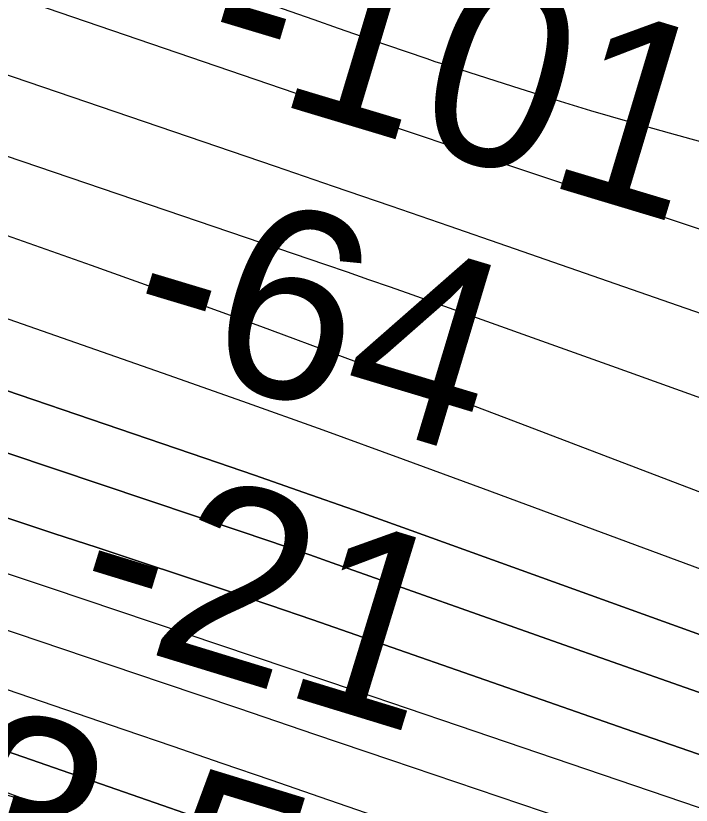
# Model space of a CAD drawing. Extents: x 3823584 to 3861785, y 301729 to 327625.
# Drawn here: x 3848616.2 to 3848855.9, y 318621.8 to 318902 of the extents above; entities that cross this region are included whole.
import ezdxf

# ---------------------------------------------------------------- set-up
doc = ezdxf.new("R2010")
doc.units = 0
for name, color, linetype in [('V-GRID-MAJR', 7, 'Continuous'), ('V-RIVR-EDGE', 7, 'Continuous'), ('V-RIVR-RANG', 7, 'Continuous'), ('V-ROAD-CNTR', 7, 'Continuous'), ('V-RRAP-RVMT', 7, 'Continuous'), ('V-TOPO-DPTH', 7, 'Continuous'), ('V-TOPO-MAJR', 7, 'Continuous'), ('V-TOPO-MINR', 7, 'Continuous'), ('V-TOPO-WATR', 7, 'Continuous')]:
    doc.layers.add(name, color=color, linetype=linetype)

msp = doc.modelspace()

# ---------------------------------------------------------------- linework, layer by layer
at = {"layer": 'V-GRID-MAJR'}
msp.add_spline([(3849065.21, 307483.09), (3848970.94, 313540.09), (3848876.62, 319600.17), (3848782.3, 325660.25), (3848782.25, 325663.33)], degree=3, dxfattribs=at)
at = {"layer": 'V-RIVR-EDGE'}
msp.add_spline([(3842841.54, 321100.24), (3842868.29, 321083.92), (3842887.69, 321072.7), (3842926.5, 321056.09), (3842950.74, 321041.46), (3842972.07, 321024.42), (3842988.05, 321006.41), (3843009.86, 320988.87), (3843033.13, 320971.33), (3843055.43, 320956.71), (3843078.72, 320946.45), (3843098.13, 320940.09), (3843142.74, 320915.7), (3843156.32, 320906.92), (3843166.98, 320897.67), (3843193.66, 320884.49), (3843216.46, 320873.26), (3843237.3, 320859.62), (3843254.76, 320849.37), (3843280.47, 320837.65), (3843294.05, 320828.88), (3843315.38, 320815.71), (3843374.55, 320782.06), (3843408.02, 320767.41), (3843439.07, 320753.73), (3843485.14, 320729.34), (3843531.71, 320707.37), (3843569.06, 320691.25), (3843614.17, 320670.26), (3843636.48, 320659.03), (3843664.61, 320642.45), (3843700.97, 320618.08), (3843732.49, 320598.58), (3843761.6, 320586.36), (3843794.59, 320574.63), (3843841.18, 320559.46), (3843869.32, 320549.19), (3843896, 320537.47), (3843934.8, 320517.95), (3843983.78, 320488.69), (3844036.64, 320460.88), (3844067.7, 320450.6), (3844099.23, 320437.41), (3844147.26, 320416.41), (3844198.68, 320395.4), (3844231.66, 320378.81), (3844260.77, 320365.62), (3844285.5, 320350.02), (3844318.47, 320330.03), (3844340.78, 320316.86), (3844370.36, 320301.25), (3844413.05, 320281.72), (3844464.95, 320257.79), (3844507.63, 320235.35), (3844559.53, 320209.48), (3844611.93, 320186.53), (3844641.52, 320173.83), (3844659.97, 320172.81), (3844685.7, 320168.38), (3844698.8, 320165.92), (3844709.96, 320162.49), (3844717.73, 320161.01), (3844736.17, 320157.08), (3844761.89, 320148.76), (3844788.58, 320138.5), (3844802.15, 320129.24), (3844822.99, 320110.73), (3844840.44, 320098.06), (3844854.99, 320090.26), (3844877.31, 320083.89), (3844898.18, 320078.01), (3844924.88, 320075.51), (3844948.18, 320067.69), (3844995.24, 320051.06), (3845092.74, 320004.68), (3845127.18, 319991), (3845178.6, 319966.59), (3845233.9, 319942.66), (3845254.29, 319937.27), (3845267.87, 319931.4), (3845279.99, 319924.09), (3845291.12, 319907.55), (3845303.7, 319889.55), (3845313.88, 319880.79), (3845344.43, 319860.31), (3845386.13, 319837.38), (3845433.18, 319812.5), (3845466.17, 319798.82), (3845499.64, 319785.63), (3845540.39, 319768.04), (3845605.4, 319740.69), (3845645.65, 319717.28), (3845675.73, 319707), (3845744.63, 319679.15), (3845798.47, 319656.2), (3845841.17, 319641.04), (3845897.94, 319619.04), (3845920.25, 319608.3), (3845955.66, 319592.19), (3845983.32, 319582.41), (3846002.73, 319576.53), (3846033.78, 319566.74), (3846064.36, 319558.41), (3846131.3, 319529.11), (3846195.83, 319504.18), (3846263.75, 319476.33), (3846288.98, 319466.56), (3846319.07, 319458.23), (3846370.01, 319439.16), (3846428.25, 319422.51), (3846482.1, 319400.03), (3846515.07, 319381.01), (3846564.07, 319360.01), (3846597.56, 319350.21), (3846665.5, 319330.62), (3846718.38, 319312.03), (3846778.55, 319290.52), (3846834.34, 319268.04), (3846872.67, 319254.83), (3846921.21, 319243.06), (3847037.63, 319189.35), (3847098.28, 319169.29), (3847179.32, 319142.38), (3847206.49, 319132.6), (3847242.87, 319117.46), (3847278.29, 319102.8), (3847312.72, 319083.29), (3847329.2, 319070.14), (3847340.84, 319063.79), (3847386.92, 319043.77), (3847433.02, 319027.14), (3847490.78, 319016.8), (3847613.54, 318972.79), (3847679.04, 318948.35), (3847756.19, 318921.93), (3847807.62, 318903.84), (3847852.26, 318889.64), (3847964.37, 318857.31), (3847994.45, 318845.1), (3848035.69, 318830.43), (3848071.11, 318817.71), (3848100.22, 318808.42), (3848132.73, 318796.68), (3848146.3, 318786.45), (3848169.58, 318772.31), (3848183.66, 318769.36), (3848198.22, 318769.32), (3848227.38, 318777.51), (3848252.65, 318783.27), (3848268.19, 318783.23), (3848285.67, 318780.28), (3848300.7, 318773.44), (3848320.58, 318760.76), (3848336.57, 318746.64), (3848351.59, 318729.61), (3848359.33, 318720.85), (3848374.86, 318714.01), (3848388.94, 318713), (3848400.1, 318708.6), (3848422.89, 318694.95), (3848448.13, 318689.55), (3848489.37, 318672.93), (3848523.33, 318658.77), (3848566.5, 318641.66), (3848605.32, 318627.97), (3848647.05, 318615.24), (3848684.42, 318603.49), (3848723.24, 318590.77), (3848769.33, 318574.63), (3848833.37, 318546.79), (3848867.81, 318533.11), (3848904.69, 318518.93), (3848947.38, 318502.31), (3849001.72, 318482.27), (3849103.63, 318452.88), (3849156.53, 318438.18), (3849190.02, 318429.35), (3849235.14, 318411.76), (3849274.43, 318394.67), (3849315.2, 318382.42), (3849365.19, 318370.16), (3849404.02, 318364.24), (3849440.42, 318352.49), (3849487, 318339.26), (3849538.93, 318322.62), (3849582.11, 318306.98), (3849620.93, 318293.77), (3849669.93, 318277.62), (3849700.99, 318268.8), (3849752.44, 318257.99), (3849805.35, 318245.72), (3849854.86, 318234.91), (3849902.42, 318222.17), (3849946.58, 318209.92), (3850026.17, 318188.36), (3850056.74, 318179.05), (3850089.25, 318168.77), (3850137.3, 318155.06), (3850179.52, 318142.33), (3850231.45, 318129.57), (3850317.33, 318099.25), (3850383.82, 318081.12), (3850420.7, 318073.26), (3850467.79, 318064.88), (3850492.56, 318064.82), (3850504.21, 318063.34), (3850532.84, 318055.01), (3850621.66, 318032.94), (3850687.18, 318019.66), (3850711.46, 318016.2), (3850744.95, 318010.78), (3850789.61, 318002.41), (3850833.79, 317995.99), (3850862.43, 317991.55), (3850891.55, 317985.65), (3850937.66, 317972.91), (3850986.17, 317954.33), (3851054.57, 317923.57), (3851080.28, 317912.82), (3851106.97, 317904.5), (3851143.37, 317893.24), (3851177.33, 317879.07), (3851200.63, 317876.1), (3851236.57, 317875.53), (3851266.18, 317872.06), (3851272.5, 317872.53), (3851284.18, 317883.67), (3851289.53, 317886.08), (3851297.79, 317887.52), (3851306.04, 317885.55), (3851313.8, 317881.16), (3851326.39, 317866.56), (3851330.75, 317862.18), (3851336.08, 317859.26), (3851351.62, 317859.7), (3851365.7, 317855.78), (3851396.27, 317846.97), (3851418.11, 317840.11), (3851434.6, 317835.22), (3851457.9, 317830.79), (3851490.91, 317825.85), (3851530.71, 317814.58), (3851551.1, 317810.65), (3851594.78, 317800.83), (3851617.59, 317795.43), (3851653.02, 317786.11), (3851683.59, 317778.27), (3851733.59, 317766.97), (3851760.77, 317761.08), (3851796.67, 317749.34), (3851824.34, 317742.47), (3851840.85, 317741.46), (3851930.16, 317723.27), (3851979.66, 317710.03), (3852014.61, 317701.2), (3852052.94, 317687.03), (3852078.17, 317678.71), (3852111.17, 317670.37), (3852145.63, 317661.06), (3852223.29, 317645.81), (3852251.45, 317642.83), (3852298.54, 317634.46), (3852318.43, 317629.55), (3852350.95, 317622.19), (3852383.47, 317615.31), (3852407.26, 317610.39), (3852442.2, 317600.59), (3852460.64, 317596.18), (3852492.2, 317591.73), (3852557.72, 317577.97), (3852588.79, 317572.06), (3852639.75, 317557.37), (3852677.11, 317546.59), (3852709.15, 317539.23), (3852778.08, 317526.92), (3852828.07, 317515.62), (3852866.41, 317507.27), (3852903.3, 317498.93), (3852971.25, 317485.16), (3853029.5, 317471.42), (3853053.78, 317470.39), (3853067.86, 317472.29), (3853084.86, 317471.77), (3853119.33, 317467.31), (3853178.57, 317463.28), (3853226.64, 317460.73), (3853283.45, 317456.71), (3853309.66, 317454.21), (3853332.96, 317449.79), (3853373.74, 317444.34), (3853420.84, 317440.83), (3853438.81, 317442.72), (3853449.5, 317445.13), (3853457.28, 317446.08), (3853468.93, 317445.56), (3853484.47, 317444.07), (3853505.82, 317439.16), (3853578.12, 317413.24), (3853649.43, 317382.96), (3853665.45, 317380.49), (3853691.67, 317377.51), (3853715.93, 317370.65), (3853745.04, 317356.98), (3853758.63, 317353.55), (3853777.08, 317353.5), (3853792.14, 317354.44), (3853804.76, 317353.92), (3853814.96, 317351.95), (3853825.15, 317349.01), (3853833.87, 317342.19), (3853838.21, 317330.04), (3853842.54, 317313.52), (3853842.52, 317303.32), (3853841.03, 317290.21), (3853837.11, 317275.65), (3853833.19, 317261.09), (3853832.69, 317256.72), (3853833.17, 317253.81), (3853842.87, 317249.9), (3853850.64, 317251.34), (3853861.83, 317258.6), (3853874.48, 317267.79), (3853878.87, 317274.58), (3853885.71, 317293.5), (3853891.57, 317305.14), (3853902.76, 317314.83), (3853910.54, 317318.21), (3853925.6, 317319.63), (3853947.94, 317317.63), (3853964.92, 317312.73), (3853976.07, 317304.93), (3853977.03, 317301.53), (3853977.02, 317295.7), (3853962.85, 317260.77), (3853962.36, 317259.32), (3853973.52, 317254.92), (3853974.49, 317255.89), (3853985.22, 317273.83), (3853996.42, 317286.43), (3854006.15, 317291.26), (3854013.92, 317293.18), (3854024.12, 317293.16), (3854039.17, 317291.18), (3854062.47, 317286.75), (3854090.13, 317278.43), (3854103.23, 317272.57), (3854117.78, 317267.67), (3854137.68, 317261.31), (3854149.32, 317256.91), (3854160.49, 317255.91), (3854172.62, 317252), (3854187.67, 317249.53), (3854208.54, 317244.63), (3854239.6, 317237.75), (3854270.19, 317233.79), (3854295.44, 317235.18), (3854316.8, 317231.25), (3854345.92, 317224.38), (3854376.5, 317215.07), (3854404.64, 317204.32), (3854422.57, 317192.13), (3854456.04, 317175.05), (3854479.32, 317164.31), (3854512.32, 317155), (3854552.61, 317144.22), (3854583.67, 317137.83), (3854607.93, 317128.54), (3854626.37, 317122.18), (3854651.13, 317119.69), (3854669.1, 317119.65), (3854682.2, 317117.68), (3854697.73, 317112.78), (3854731.21, 317101.53), (3854780.71, 317084.41), (3854814.68, 317075.1), (3854853.5, 317062.38), (3854876.8, 317059.4), (3854908.37, 317059.33), (3854930.21, 317053.93), (3854954.47, 317045.13), (3854992.8, 317031.92), (3855018.52, 317025.54), (3855045.21, 317018.19), (3855069.96, 317011.33), (3855098.59, 317003.01), (3855144.68, 316984.93), (3855179.12, 316967.36), (3855201.43, 316955.16), (3855224.73, 316951.22), (3855238.82, 316951.67), (3855266.5, 316951.12), (3855288.82, 316947.17), (3855307.27, 316941.79), (3855334.44, 316933.46), (3855365.98, 316922.22), (3855391.7, 316914.87), (3855424.23, 316910.42), (3855463.07, 316908.86), (3855500.94, 316903.43), (3855550.93, 316890.68), (3855585.38, 316880.88), (3855613.04, 316870.61), (3855645.05, 316855.97), (3855692.11, 316835.94), (3855730.43, 316816.9), (3855763.9, 316802.74), (3855794.47, 316792.46), (3855845.92, 316779.71), (3855892.02, 316765.51), (3855946.35, 316743.04), (3855993.39, 316714.27), (3856071.47, 316670.37), (3856089.42, 316663.04), (3856107.86, 316658.63), (3856121.44, 316650.82), (3856142.29, 316637.17), (3856156.36, 316630.82), (3856184.49, 316616.67), (3856216.02, 316603), (3856256.29, 316587.84), (3856306.76, 316572.18), (3856351.41, 316562.35), (3856435.85, 316539.32), (3856494.09, 316523.15), (3856538.25, 316510.41), (3856585.8, 316493.3), (3856618.31, 316480.11), (3856653.24, 316468.85), (3856673.14, 316464.43), (3856704.21, 316458.04), (3856732.35, 316449.72), (3856785.74, 316434.04), (3856807.58, 316430.1), (3856837.67, 316423.72), (3856870.18, 316410.52), (3856899.78, 316401.22), (3856934.72, 316389.97), (3857040.99, 316356.2), (3857080.28, 316340.07), (3857124.91, 316321.02), (3857148.67, 316305.91), (3857160.29, 316291.8), (3857170.93, 316274.77), (3857176.23, 316255.82), (3857179.07, 316226.68), (3857180.52, 316221.82), (3857182.43, 316211.61), (3857188.74, 316207.71), (3857198.94, 316207.69), (3857203.8, 316211.56), (3857208.66, 316212.03), (3857222.25, 316208.12), (3857260.08, 316189.57), (3857281.9, 316175.92), (3857296.93, 316167.14), (3857323.6, 316151.05), (3857337.2, 316150.04), (3857353.22, 316150), (3857380.44, 316157.22), (3857385.3, 316161.58), (3857386.3, 316171.29), (3857386.82, 316184.4), (3857392.68, 316197.98), (3857402.41, 316203.79), (3857414.55, 316206.67), (3857433.01, 316206.14), (3857452.42, 316199.78), (3857489.3, 316189.49), (3857539.77, 316176.74), (3857578.12, 316169.84), (3857601.42, 316164.44), (3857617.91, 316157.12), (3857635.85, 316144.45), (3857650.85, 316121.58), (3857656.63, 316103.6), (3857659.02, 316087.08)], degree=3, dxfattribs=at)
at = {"layer": 'V-ROAD-CNTR'}
for points in [[(3842875.96, 320239.46), (3842990.91, 320181.87), (3843256.6, 320051.59), (3843560.3, 319930.12), (3843870.08, 319826.52), (3844292.56, 319684.26), (3844615.59, 319572.5), (3844818.1, 319496.53), (3844972.27, 319427.92), (3845189.4, 319317.31), (3845422.22, 319208.82), (3845693.05, 319096.51), (3845952.03, 319004.99), (3846337.47, 318866.97), (3846743.46, 318720.02), (3847073.97, 318594.25), (3847327.14, 318498.37), (3847558.1, 318399.46), (3847753.34, 318326.69), (3848005.14, 318242.89), (3848344.36, 318132.28), (3848797.61, 317985.92), (3849074.79, 317901.72), (3849263.29, 317856.98), (3849650.18, 317778.14), (3850338.32, 317644.12), (3850967.33, 317524.6), (3851605.13, 317394.41), (3852352.58, 317261.41)], [(3842011.69, 318853.42), (3842223.22, 318773.6), (3842614.73, 318605.84), (3842966.32, 318460.51), (3843264.62, 318380.07), (3843594.77, 318327.97), (3844036.33, 318293.41), (3844308.46, 318284.67), (3844523.88, 318255.35), (3844797.37, 318200.32), (3845107.94, 318133.36), (3845373.55, 318079.13), (3845808.82, 317975.73), (3846119.07, 317877.56), (3846442.53, 317746.23), (3846765.29, 317592.2), (3847278.03, 317350.74), (3847876.12, 317062.7), (3848337.02, 316848.87), (3848737.37, 316671.08), (3849117.85, 316546.14), (3849436.19, 316472.5), (3849732.7, 316409.34), (3850019.3, 316354.71)], [(3842002.67, 318792.72), (3842200.53, 318717.46), (3842591.25, 318550.04), (3842946.8, 318403.06), (3843251.99, 318320.77), (3843587.68, 318267.79), (3844032.99, 318232.94), (3844303.39, 318224.25), (3844513.81, 318195.62), (3844785.02, 318141.04), (3845095.5, 318074.11), (3845360.49, 318020), (3845792.67, 317917.33), (3846098.52, 317820.56), (3846418.08, 317690.81), (3846739.35, 317537.49), (3847252, 317296.07), (3847850.24, 317007.96), (3848311.99, 316793.73), (3848715.59, 316614.51), (3849101.55, 316487.77), (3849423.06, 316413.39), (3849720.72, 316349.98), (3850007.96, 316295.23)]]:
    msp.add_spline(points, degree=3, dxfattribs=at)
at = {"layer": 'V-RRAP-RVMT'}
msp.add_lwpolyline([(3849385.39, 318360.78), (3849272.5, 318400.08), (3849271, 318395.89), (3849149.1, 318440.75), (3849147.27, 318435.83), (3849027.57, 318479.87), (3849024.97, 318472.71), (3848893.34, 318521.17), (3848894, 318522.96), (3848770.63, 318568.37), (3848772.41, 318573.15), (3848660.85, 318614.22), (3848659.04, 318609.29), (3848527.47, 318657.73), (3848529.76, 318664), (3848410.08, 318708.1), (3848413.5, 318717.45), (3848293.06, 318761.72), (3848294.23, 318764.94), (3848187.94, 318803.99)], dxfattribs=at)
at = {"layer": 'V-TOPO-DPTH'}
for points in [[(3847110.49, 319295.78), (3847701.86, 319082.22), (3847740.48, 319068.37), (3847779.14, 319054.63), (3847817.85, 319041.06), (3847856.61, 319027.59), (3847880.01, 319019.52), (3847930.5, 319002.13), (3847981, 318984.77), (3848031.52, 318967.46), (3848082.06, 318950.18), (3848683.27, 318744.99), (3848700.89, 318738.93), (3848718.48, 318732.81), (3848736.04, 318726.59), (3848753.58, 318720.32), (3848912.6, 318662.97), (3849009.76, 318628.33), (3849107.08, 318594.17), (3849204.66, 318560.74), (3849302.4, 318527.78), (3849576.17, 318436.61)], [(3849576.17, 318436.61), (3849302.4, 318527.78), (3849204.66, 318560.74), (3849107.08, 318594.17), (3849009.76, 318628.33), (3848912.6, 318662.97), (3848753.58, 318720.32), (3848736.04, 318726.59), (3848718.48, 318732.81), (3848700.89, 318738.93), (3848683.27, 318744.99), (3848082.06, 318950.18), (3848031.52, 318967.46), (3847981, 318984.77), (3847930.5, 319002.13), (3847880.01, 319019.52), (3847856.61, 319027.59), (3847817.85, 319041.06), (3847779.14, 319054.63), (3847740.48, 319068.37), (3847701.86, 319082.22), (3847110.49, 319295.78)], [(3849538.33, 318333.21), (3848952.46, 318524.18), (3848907.4, 318539.04), (3848862.41, 318554.11), (3848817.53, 318569.49), (3848772.71, 318585.08), (3848697.93, 318611.38), (3848690.56, 318613.97), (3848683.19, 318616.55), (3848675.82, 318619.13), (3848668.45, 318621.69), (3847765.67, 318935.69), (3847761.64, 318937.1), (3847757.61, 318938.53), (3847753.58, 318939.97), (3847749.56, 318941.41), (3847745.55, 318942.88), (3847741.53, 318944.34), (3847737.53, 318945.82), (3847733.52, 318947.31), (3846974.22, 319230.35)], [(3847320.42, 319133.04), (3847693, 318998.78), (3847722.9, 318988.08), (3847752.83, 318977.47), (3847782.81, 318966.99), (3847812.81, 318956.59), (3847960.81, 318905.68), (3848064.86, 318869.97), (3848168.95, 318834.38), (3848273.1, 318798.96), (3848377.29, 318763.65), (3848641.19, 318674.46), (3848668.21, 318665.33), (3848695.23, 318656.19), (3848722.24, 318647.05), (3848749.25, 318637.9), (3849394.96, 318419.22)], [(3847320.42, 319133.04), (3847693, 318998.78), (3847722.9, 318988.08), (3847752.83, 318977.47), (3847782.81, 318966.99), (3847812.81, 318956.59), (3847960.81, 318905.68), (3848064.86, 318869.97), (3848168.95, 318834.38), (3848273.1, 318798.96), (3848377.29, 318763.65), (3848641.19, 318674.46), (3848668.21, 318665.33), (3848695.23, 318656.19), (3848722.24, 318647.05), (3848749.25, 318637.9), (3849394.96, 318419.22)], [(3849525.33, 318409.5), (3848958.67, 318605.15), (3848916.59, 318619.7), (3848874.53, 318634.29), (3848832.48, 318648.92), (3848790.45, 318663.59), (3848736.86, 318682.32), (3848721.61, 318687.6), (3848706.35, 318692.83), (3848691.05, 318697.99), (3848675.74, 318703.09), (3848660.41, 318708.15), (3848645.08, 318713.21), (3848629.76, 318718.27), (3848614.43, 318723.32), (3847794.95, 318993.76), (3847778.53, 318999.23), (3847762.14, 319004.77), (3847745.77, 319010.4), (3847729.43, 319016.1), (3847598.06, 319062.3)], [(3849525.33, 318409.5), (3848958.67, 318605.15), (3848916.59, 318619.7), (3848874.53, 318634.29), (3848832.48, 318648.92), (3848790.45, 318663.59), (3848736.86, 318682.32), (3848721.61, 318687.6), (3848706.35, 318692.83), (3848691.05, 318697.99), (3848675.74, 318703.09), (3848660.41, 318708.15), (3848645.08, 318713.21), (3848629.76, 318718.27), (3848614.43, 318723.32), (3847794.95, 318993.76), (3847778.53, 318999.23), (3847762.14, 319004.77), (3847745.77, 319010.4), (3847729.43, 319016.1), (3847598.06, 319062.3)], [(3848153.69, 318901.04), (3848230.33, 318875.36), (3848696.6, 318718.85), (3848704.6, 318716.14), (3848712.6, 318713.41), (3848720.57, 318710.64), (3848728.54, 318707.83), (3848806.65, 318680.16), (3848853.7, 318663.59), (3848900.79, 318647.13), (3848947.93, 318630.85), (3848995.12, 318614.68), (3849553.51, 318424.52)], [(3849553.51, 318424.52), (3848995.12, 318614.68), (3848947.93, 318630.85), (3848900.79, 318647.13), (3848853.7, 318663.59), (3848806.65, 318680.16), (3848728.54, 318707.83), (3848720.57, 318710.64), (3848712.6, 318713.41), (3848704.6, 318716.14), (3848696.6, 318718.85), (3848230.33, 318875.36), (3848153.69, 318901.04)]]:
    msp.add_lwpolyline(points, dxfattribs=at)
at = {"layer": 'V-TOPO-MAJR'}
for points in [[(3847846.92, 319207.88), (3848713.46, 318903.62), (3848722.03, 318900.62), (3848730.6, 318897.63), (3848739.19, 318894.66), (3848747.77, 318891.7), (3848762.1, 318886.78), (3848764.95, 318885.81), (3848767.81, 318884.88), (3848792.54, 318876.96), (3848806.36, 318872.62), (3848820.21, 318868.39), (3848834.12, 318864.33), (3848848.05, 318860.39), (3849591.38, 318654.65)], [(3847465.16, 319196.17), (3847736.4, 319098.74), (3847762.15, 319089.55), (3847787.93, 319080.43), (3847813.74, 319071.41), (3847839.58, 319062.47), (3848092.1, 318975.6), (3848197.74, 318939.16), (3848303.33, 318902.61), (3848408.87, 318865.9), (3848514.36, 318829.07), (3848668.16, 318775.23), (3848696.7, 318765.16), (3848725.21, 318754.98), (3848753.66, 318744.65), (3848782.07, 318734.22), (3849147.01, 318599.14), (3849224.11, 318571.1), (3849301.42, 318543.65), (3849379.04, 318517.08)]]:
    msp.add_lwpolyline(points, dxfattribs=at)
at = {"layer": 'V-TOPO-MINR'}
for points in [[(3847339.16, 319333.91), (3847745.35, 319182.82), (3847779.76, 319170.12), (3847814.21, 319157.52), (3847848.71, 319145.09), (3847883.26, 319132.76), (3847950.2, 319109.06), (3848018.28, 319085.08), (3848086.42, 319061.26), (3848154.64, 319037.67), (3848222.91, 319014.24), (3848708.27, 318848.58), (3848728.82, 318841.55), (3848749.36, 318834.49), (3848769.89, 318827.4), (3848790.41, 318820.29), (3849086.41, 318717.39), (3849178.44, 318685.57), (3849270.54, 318653.95), (3849362.75, 318622.64)], [(3847110.49, 319295.78), (3847701.86, 319082.22), (3847740.48, 319068.37), (3847779.14, 319054.63), (3847817.85, 319041.06), (3847856.61, 319027.59), (3847880.01, 319019.52), (3847930.5, 319002.13), (3847981, 318984.77), (3848031.52, 318967.46), (3848082.06, 318950.18), (3848683.27, 318744.99), (3848700.89, 318738.93), (3848718.48, 318732.81), (3848736.04, 318726.59), (3848753.58, 318720.32), (3848912.6, 318662.97), (3849009.76, 318628.33), (3849107.08, 318594.17), (3849204.66, 318560.74), (3849302.4, 318527.78), (3849576.17, 318436.61)], [(3847564.6, 319282.26), (3847650.97, 319249.98), (3847783.31, 319200.82), (3847803.59, 319193.34), (3847823.89, 319185.94), (3847844.23, 319178.64), (3847864.6, 319171.4), (3848242.24, 319038.31), (3848327.93, 319008.25), (3848413.67, 318978.33), (3848499.49, 318948.65), (3848585.37, 318919.12), (3848729.13, 318869.9), (3848743.17, 318865.11), (3848757.22, 318860.35), (3848771.27, 318855.61), (3848785.34, 318850.9), (3849374.41, 318654.14)], [(3847146.25, 319181.7), (3847672.39, 318989.18), (3847709.95, 318975.52), (3847747.54, 318961.94), (3847785.17, 318948.5), (3847822.84, 318935.15), (3847852.11, 318924.83), (3847904.46, 318906.45), (3847956.84, 318888.17), (3848009.27, 318870.02), (3848061.73, 318851.96), (3848654.57, 318648.71), (3848671.95, 318642.74), (3848689.33, 318636.77), (3848706.71, 318630.79), (3848724.08, 318624.79), (3848923.43, 318555.96), (3849033.47, 318518.42), (3849143.69, 318481.42), (3849254.17, 318445.23), (3849364.84, 318409.58)], [(3847602.43, 319174.24), (3847666.99, 319150.99), (3847769.11, 319114.46), (3847782.68, 319109.64), (3847796.25, 319104.86), (3847809.85, 319100.12), (3847823.45, 319095.42), (3848552.53, 318845.14), (3848582.71, 318834.69), (3848612.86, 318824.16), (3848642.97, 318813.48), (3848673.04, 318802.71), (3848703.05, 318791.78), (3848733.03, 318780.75), (3848762.94, 318769.55), (3848792.81, 318758.24), (3849421.02, 318518.47)], [(3847320.42, 319133.04), (3847693, 318998.78), (3847722.9, 318988.08), (3847752.83, 318977.47), (3847782.81, 318966.99), (3847812.81, 318956.59), (3847960.81, 318905.68), (3848064.86, 318869.97), (3848168.95, 318834.38), (3848273.1, 318798.96), (3848377.29, 318763.65), (3848641.19, 318674.46), (3848668.21, 318665.33), (3848695.23, 318656.19), (3848722.24, 318647.05), (3848749.25, 318637.9), (3849394.96, 318419.22)], [(3847496.75, 319084.22), (3847711.87, 319007.7), (3847734.75, 318999.63), (3847757.66, 318991.63), (3847780.61, 318983.75), (3847803.58, 318975.95), (3848245.02, 318827.34), (3848320.96, 318801.81), (3848396.91, 318776.31), (3848472.88, 318750.87), (3848548.86, 318725.46), (3848628.4, 318698.9), (3848664.61, 318686.77), (3848700.81, 318674.6), (3848736.99, 318662.37), (3848773.16, 318650.1), (3849249.74, 318487.88), (3849307.3, 318468.31), (3849364.86, 318448.75)], [(3847598.06, 319062.3), (3847729.43, 319016.1), (3847745.77, 319010.4), (3847762.14, 319004.77), (3847778.53, 318999.23), (3847794.95, 318993.76), (3848614.43, 318723.32), (3848629.76, 318718.27), (3848645.08, 318713.21), (3848660.41, 318708.15), (3848675.74, 318703.09), (3848691.05, 318697.99), (3848706.35, 318692.83), (3848721.61, 318687.6), (3848736.86, 318682.32), (3848790.45, 318663.59), (3848832.48, 318648.92), (3848874.53, 318634.29), (3848916.59, 318619.7), (3848958.67, 318605.15), (3849525.33, 318409.5)], [(3848113.65, 319022.27), (3848726.14, 318813.69), (3848733.8, 318811.07), (3848741.44, 318808.42), (3848749.08, 318805.74), (3848756.71, 318803.04), (3848829.21, 318777.17), (3848873.04, 318761.39), (3848916.81, 318745.44), (3848960.48, 318729.24), (3849004.1, 318712.87), (3849548.66, 318506.65)], [(3848153.69, 318901.04), (3848230.33, 318875.36), (3848696.6, 318718.85), (3848704.6, 318716.14), (3848712.6, 318713.41), (3848720.57, 318710.64), (3848728.54, 318707.83), (3848806.65, 318680.16), (3848853.7, 318663.59), (3848900.79, 318647.13), (3848947.93, 318630.85), (3848995.12, 318614.68), (3849553.51, 318424.52)]]:
    msp.add_lwpolyline(points, dxfattribs=at)
at = {"layer": 'V-TOPO-WATR'}
msp.add_lwpolyline([(3846974.22, 319230.35), (3847733.52, 318947.31), (3847737.53, 318945.82), (3847741.53, 318944.34), (3847745.55, 318942.88), (3847749.56, 318941.41), (3847753.58, 318939.97), (3847757.61, 318938.53), (3847761.64, 318937.1), (3847765.67, 318935.69), (3848668.45, 318621.69), (3848675.82, 318619.13), (3848683.19, 318616.55), (3848690.56, 318613.97), (3848697.93, 318611.38), (3848772.71, 318585.08), (3848817.53, 318569.49), (3848862.41, 318554.11), (3848907.4, 318539.04), (3848952.46, 318524.18), (3849538.33, 318333.21)], dxfattribs=at)

# ---------------------------------------------------------------- texts
at = {"layer": 'V-RIVR-RANG'}
for s, rotation, p in [('-101', 343.253, (3848678.87, 318879.86)), ('-64', 343.253, (3848652.34, 318783.41)), ('-21', 342.9683, (3848633.33, 318685.05)), ('3.5', 342.9683, (3848587.13, 318594.62))]:
    msp.add_text(s, height=67, rotation=rotation, dxfattribs=at).set_placement(p)

doc.saveas('drawing.dxf')
